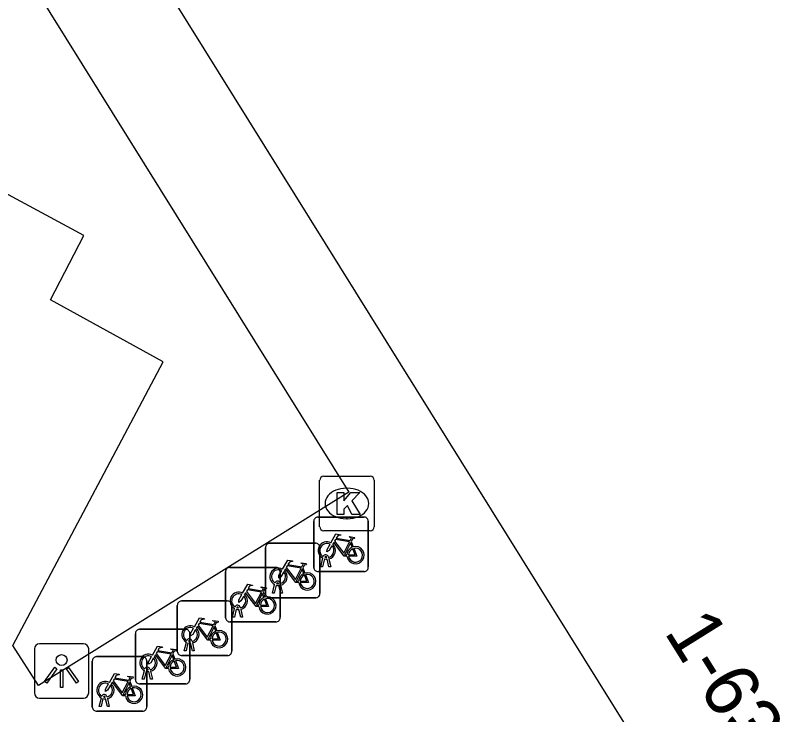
# Model space of a CAD drawing. Extents: x 159280 to 160375, y 384531 to 385872.
# Drawn here: x 159802.43 to 159816.74, y 385539.77 to 385552.59 of the extents above; entities that cross this region are included whole.
import ezdxf

# ---------------------------------------------------------------- set-up
doc = ezdxf.new("R2010")
doc.units = 0
for name, color, linetype in [('IMGEO_Fietsenrek', 7, 'Continuous'), ('IMGEO_Kolk', 7, 'Continuous'), ('IMGEO_Lichtpunt', 7, 'Continuous'), ('IMGEO_Pand', 7, 'Continuous'), ('IMGEO_Pand_nummerreeks', 7, 'Continuous'), ('IMGEO_Parkeervlak_open', 7, 'Continuous'), ('IMGEO_Voetpad_open', 7, 'Continuous')]:
    doc.layers.add(name, color=color, linetype=linetype)

msp = doc.modelspace()

# ---------------------------------------------------------------- linework, layer by layer
at = {"layer": 'IMGEO_Fietsenrek'}
for p, q in [((159807.899, 385542.469), (159807.899, 385543.31)), ((159807.899, 385543.31), (159807.899, 385542.469)), ((159807.974, 385543.394), (159808.815, 385543.394)), ((159808.815, 385543.394), (159807.974, 385543.394)), ((159808.899, 385543.319), (159808.899, 385542.478)), ((159808.899, 385542.478), (159808.899, 385543.319)), ((159807.088, 385542.913), (159807.929, 385542.913)), ((159807.929, 385542.913), (159807.088, 385542.913)), ((159808.586, 385542.943), (159808.622, 385542.848)), ((159807.013, 385541.988), (159807.013, 385542.829)), ((159807.013, 385542.829), (159807.013, 385541.988)), ((159808.013, 385542.838), (159808.013, 385541.997)), ((159808.013, 385541.997), (159808.013, 385542.838)), ((159808.026, 385542.478), (159808.065, 385542.638)), ((159808.095, 385542.626), (159808.06, 385542.478)), ((159808.137, 385542.65), (159808.136, 385542.654)), ((159808.178, 385542.478), (159808.144, 385542.62)), ((159808.168, 385542.661), (159808.169, 385542.654)), ((159808.176, 385542.624), (159808.211, 385542.478)), ((159806.356, 385542.47), (159807.197, 385542.47)), ((159807.197, 385542.47), (159806.356, 385542.47)), ((159807.7, 385542.462), (159807.736, 385542.367)), ((159808.06, 385542.478), (159808.026, 385542.478)), ((159808.211, 385542.478), (159808.178, 385542.478)), ((159806.281, 385541.545), (159806.281, 385542.386)), ((159806.281, 385542.386), (159806.281, 385541.545)), ((159807.281, 385542.395), (159807.281, 385541.554)), ((159807.281, 385541.554), (159807.281, 385542.395)), ((159808.824, 385542.394), (159807.983, 385542.394)), ((159807.983, 385542.394), (159808.824, 385542.394)), ((159807.14, 385541.997), (159807.179, 385542.157)), ((159807.251, 385542.169), (159807.25, 385542.173)), ((159807.282, 385542.18), (159807.283, 385542.173)), ((159806.968, 385542.019), (159807.004, 385541.924)), ((159807.209, 385542.145), (159807.174, 385541.997)), ((159807.292, 385541.997), (159807.258, 385542.139)), ((159807.29, 385542.143), (159807.325, 385541.997)), ((159807.938, 385541.913), (159807.097, 385541.913)), ((159807.097, 385541.913), (159807.938, 385541.913)), ((159807.174, 385541.997), (159807.14, 385541.997)), ((159807.325, 385541.997), (159807.292, 385541.997)), ((159805.395, 385540.929), (159805.395, 385541.77)), ((159805.395, 385541.77), (159805.395, 385540.929)), ((159805.47, 385541.854), (159806.311, 385541.854)), ((159806.311, 385541.854), (159805.47, 385541.854)), ((159806.395, 385541.779), (159806.395, 385540.938)), ((159806.395, 385540.938), (159806.395, 385541.779)), ((159806.519, 385541.726), (159806.518, 385541.73)), ((159806.55, 385541.737), (159806.551, 385541.73)), ((159806.408, 385541.554), (159806.447, 385541.714)), ((159806.477, 385541.702), (159806.442, 385541.554)), ((159806.56, 385541.554), (159806.526, 385541.696)), ((159806.558, 385541.7), (159806.593, 385541.554)), ((159807.206, 385541.47), (159806.365, 385541.47)), ((159806.365, 385541.47), (159807.206, 385541.47)), ((159806.442, 385541.554), (159806.408, 385541.554)), ((159806.593, 385541.554), (159806.56, 385541.554)), ((159804.7, 385541.334), (159805.541, 385541.334)), ((159805.541, 385541.334), (159804.7, 385541.334)), ((159806.082, 385541.403), (159806.118, 385541.308)), ((159804.625, 385540.409), (159804.625, 385541.25)), ((159804.625, 385541.25), (159804.625, 385540.409)), ((159805.625, 385541.259), (159805.625, 385540.418)), ((159805.625, 385540.418), (159805.625, 385541.259)), ((159805.522, 385540.938), (159805.561, 385541.098)), ((159805.591, 385541.086), (159805.556, 385540.938)), ((159805.633, 385541.11), (159805.632, 385541.114)), ((159805.674, 385540.938), (159805.64, 385541.08)), ((159805.664, 385541.121), (159805.665, 385541.114)), ((159805.672, 385541.084), (159805.707, 385540.938)), ((159805.312, 385540.883), (159805.348, 385540.788)), ((159805.556, 385540.938), (159805.522, 385540.938)), ((159805.707, 385540.938), (159805.674, 385540.938)), ((159803.835, 385539.908), (159803.835, 385540.749)), ((159803.835, 385540.749), (159803.835, 385539.908)), ((159803.91, 385540.833), (159804.751, 385540.833)), ((159804.751, 385540.833), (159803.91, 385540.833)), ((159804.835, 385540.758), (159804.835, 385539.917)), ((159804.835, 385539.917), (159804.835, 385540.758)), ((159806.32, 385540.854), (159805.479, 385540.854)), ((159805.479, 385540.854), (159806.32, 385540.854)), ((159804.752, 385540.418), (159804.791, 385540.578)), ((159804.863, 385540.59), (159804.862, 385540.594)), ((159804.894, 385540.601), (159804.895, 385540.594)), ((159804.821, 385540.566), (159804.786, 385540.418)), ((159804.904, 385540.418), (159804.87, 385540.56)), ((159804.902, 385540.564), (159804.937, 385540.418)), ((159804.522, 385540.382), (159804.558, 385540.287)), ((159805.55, 385540.334), (159804.709, 385540.334)), ((159804.709, 385540.334), (159805.55, 385540.334)), ((159804.786, 385540.418), (159804.752, 385540.418)), ((159804.937, 385540.418), (159804.904, 385540.418)), ((159803.962, 385539.917), (159804.001, 385540.077)), ((159804.031, 385540.065), (159803.996, 385539.917)), ((159804.073, 385540.089), (159804.072, 385540.093)), ((159804.114, 385539.917), (159804.08, 385540.059)), ((159804.104, 385540.1), (159804.105, 385540.093)), ((159804.112, 385540.063), (159804.147, 385539.917)), ((159803.996, 385539.917), (159803.962, 385539.917)), ((159804.147, 385539.917), (159804.114, 385539.917)), ((159804.76, 385539.833), (159803.919, 385539.833)), ((159803.919, 385539.833), (159804.76, 385539.833))]:
    msp.add_line(p, q, dxfattribs=at)
for points in [[(159808.212, 385542.92), (159808.307, 385543.084), (159808.393, 385543.07), (159808.395, 385543.061), (159808.339, 385543.05), (159808.312, 385543.005), (159808.568, 385542.964)], [(159808.568, 385542.964), (159808.593, 385543.013), (159808.587, 385543.017), (159808.564, 385543.021), (159808.552, 385543.028), (159808.551, 385543.031), (159808.553, 385543.036), (159808.648, 385543.021), (159808.65, 385543.011), (159808.64, 385542.998), (159808.628, 385542.992), (159808.614, 385542.998), (159808.586, 385542.943)], [(159808.233, 385542.868), (159808.181, 385542.778), (159808.141, 385542.753), (159808.142, 385542.8), (159808.197, 385542.894)], [(159808.508, 385542.676), (159808.458, 385542.676), (159808.267, 385542.927), (159808.248, 385542.895)], [(159808.555, 385542.939), (159808.298, 385542.98), (159808.281, 385542.951), (159808.448, 385542.731), (159808.555, 385542.939)], [(159808.603, 385542.841), (159808.573, 385542.918), (159808.464, 385542.7), (159808.507, 385542.7)], [(159808.537, 385542.7), (159808.657, 385542.699), (159808.613, 385542.813)], [(159808.633, 385542.82), (159808.688, 385542.675), (159808.538, 385542.675)], [(159807.326, 385542.439), (159807.421, 385542.603), (159807.507, 385542.589), (159807.509, 385542.58), (159807.453, 385542.569), (159807.426, 385542.524), (159807.682, 385542.483)], [(159807.622, 385542.195), (159807.572, 385542.195), (159807.381, 385542.446), (159807.362, 385542.414)], [(159807.669, 385542.458), (159807.412, 385542.499), (159807.395, 385542.47), (159807.562, 385542.25), (159807.669, 385542.458)], [(159807.717, 385542.36), (159807.687, 385542.437), (159807.578, 385542.219), (159807.621, 385542.219)], [(159807.682, 385542.483), (159807.707, 385542.532), (159807.701, 385542.536), (159807.678, 385542.54), (159807.666, 385542.547), (159807.665, 385542.55), (159807.667, 385542.555), (159807.762, 385542.54), (159807.764, 385542.53), (159807.754, 385542.517), (159807.742, 385542.511), (159807.728, 385542.517), (159807.7, 385542.462)], [(159807.347, 385542.387), (159807.295, 385542.297), (159807.255, 385542.272), (159807.256, 385542.319), (159807.311, 385542.413)], [(159807.651, 385542.219), (159807.771, 385542.218), (159807.727, 385542.332)], [(159807.747, 385542.339), (159807.802, 385542.194), (159807.652, 385542.194)], [(159806.594, 385541.996), (159806.689, 385542.16), (159806.775, 385542.146), (159806.777, 385542.137), (159806.721, 385542.126), (159806.694, 385542.081), (159806.95, 385542.04)], [(159806.89, 385541.752), (159806.84, 385541.752), (159806.649, 385542.003), (159806.63, 385541.971)], [(159806.937, 385542.015), (159806.68, 385542.056), (159806.663, 385542.027), (159806.83, 385541.807), (159806.937, 385542.015)], [(159806.95, 385542.04), (159806.975, 385542.089), (159806.969, 385542.093), (159806.946, 385542.097), (159806.934, 385542.104), (159806.933, 385542.107), (159806.935, 385542.112), (159807.03, 385542.097), (159807.032, 385542.087), (159807.022, 385542.074), (159807.01, 385542.068), (159806.996, 385542.074), (159806.968, 385542.019)], [(159806.615, 385541.944), (159806.563, 385541.854), (159806.523, 385541.829), (159806.524, 385541.876), (159806.579, 385541.97)], [(159806.985, 385541.917), (159806.955, 385541.994), (159806.846, 385541.776), (159806.889, 385541.776)], [(159806.919, 385541.776), (159807.039, 385541.775), (159806.995, 385541.889)], [(159807.015, 385541.896), (159807.07, 385541.751), (159806.92, 385541.751)], [(159805.708, 385541.38), (159805.803, 385541.544), (159805.889, 385541.53), (159805.891, 385541.521), (159805.835, 385541.51), (159805.808, 385541.465), (159806.064, 385541.424)], [(159806.051, 385541.399), (159805.794, 385541.44), (159805.777, 385541.411), (159805.944, 385541.191), (159806.051, 385541.399)], [(159806.064, 385541.424), (159806.089, 385541.473), (159806.083, 385541.477), (159806.06, 385541.481), (159806.048, 385541.488), (159806.047, 385541.491), (159806.049, 385541.496), (159806.144, 385541.481), (159806.146, 385541.471), (159806.136, 385541.458), (159806.124, 385541.452), (159806.11, 385541.458), (159806.082, 385541.403)], [(159805.729, 385541.328), (159805.677, 385541.238), (159805.637, 385541.213), (159805.638, 385541.26), (159805.693, 385541.354)], [(159806.004, 385541.136), (159805.954, 385541.136), (159805.763, 385541.387), (159805.744, 385541.355)], [(159806.099, 385541.301), (159806.069, 385541.378), (159805.96, 385541.16), (159806.003, 385541.16)], [(159806.033, 385541.16), (159806.153, 385541.159), (159806.109, 385541.273)], [(159806.129, 385541.28), (159806.184, 385541.135), (159806.034, 385541.135)], [(159804.938, 385540.86), (159805.033, 385541.024), (159805.119, 385541.01), (159805.121, 385541.001), (159805.065, 385540.99), (159805.038, 385540.945), (159805.294, 385540.904)], [(159805.234, 385540.616), (159805.184, 385540.616), (159804.993, 385540.867), (159804.974, 385540.835)], [(159805.281, 385540.879), (159805.024, 385540.92), (159805.007, 385540.891), (159805.174, 385540.671), (159805.281, 385540.879)], [(159805.294, 385540.904), (159805.319, 385540.953), (159805.313, 385540.957), (159805.29, 385540.961), (159805.278, 385540.968), (159805.277, 385540.971), (159805.279, 385540.976), (159805.374, 385540.961), (159805.376, 385540.951), (159805.366, 385540.938), (159805.354, 385540.932), (159805.34, 385540.938), (159805.312, 385540.883)], [(159804.959, 385540.808), (159804.907, 385540.718), (159804.867, 385540.693), (159804.868, 385540.74), (159804.923, 385540.834)], [(159805.329, 385540.781), (159805.299, 385540.858), (159805.19, 385540.64), (159805.233, 385540.64)], [(159805.263, 385540.64), (159805.383, 385540.639), (159805.339, 385540.753)], [(159805.359, 385540.76), (159805.414, 385540.615), (159805.264, 385540.615)], [(159804.148, 385540.359), (159804.243, 385540.523), (159804.329, 385540.509), (159804.331, 385540.5), (159804.275, 385540.489), (159804.248, 385540.444), (159804.504, 385540.403)], [(159804.504, 385540.403), (159804.529, 385540.452), (159804.523, 385540.456), (159804.5, 385540.46), (159804.488, 385540.467), (159804.487, 385540.47), (159804.489, 385540.475), (159804.584, 385540.46), (159804.586, 385540.45), (159804.576, 385540.437), (159804.564, 385540.431), (159804.55, 385540.437), (159804.522, 385540.382)], [(159804.169, 385540.307), (159804.117, 385540.217), (159804.077, 385540.192), (159804.078, 385540.239), (159804.133, 385540.333)], [(159804.444, 385540.115), (159804.394, 385540.115), (159804.203, 385540.366), (159804.184, 385540.334)], [(159804.491, 385540.378), (159804.234, 385540.419), (159804.217, 385540.39), (159804.384, 385540.17), (159804.491, 385540.378)], [(159804.539, 385540.28), (159804.509, 385540.357), (159804.4, 385540.139), (159804.443, 385540.139)], [(159804.473, 385540.139), (159804.593, 385540.138), (159804.549, 385540.252)], [(159804.569, 385540.259), (159804.624, 385540.114), (159804.474, 385540.114)]]:
    msp.add_lwpolyline(points, dxfattribs=at)
for centre, radius, start, end in [((159807.977, 385543.316), 0.0779, 92.4484, 184.2845), ((159807.977, 385543.316), 0.0779, 92.4484, 184.2845), ((159808.821, 385543.316), 0.0779, 2.4484, 94.2845), ((159808.821, 385543.316), 0.0779, 2.4484, 94.2845), ((159807.091, 385542.835), 0.0779, 92.4484, 184.2845), ((159807.091, 385542.835), 0.0779, 92.4484, 184.2845), ((159807.935, 385542.835), 0.0779, 2.4484, 94.2845), ((159807.935, 385542.835), 0.0779, 2.4484, 94.2845), ((159808.139, 385542.779), 0.159, 62.6766, 242.1369), ((159808.139, 385542.779), 0.129, 63.3192, 238.903), ((159808.139, 385542.779), 0.129, 283.6043, 43.4302), ((159808.139, 385542.779), 0.159, 283.5766, 46.6042), ((159808.666, 385542.695), 0.159, 113.3408, 178.3217), ((159808.666, 385542.695), 0.159, 187.0065, 105.7708), ((159808.666, 385542.695), 0.129, 113.923, 177.9556), ((159808.666, 385542.695), 0.129, 188.6715, 104.5883), ((159808.119, 385542.65), 0.0499, 12.8025, 158.6934), ((159808.139, 385542.779), 0.159, 253.9967, 271.7867), ((159808.119, 385542.65), 0.0174, 12.8025, 163.4502), ((159808.139, 385542.779), 0.129, 253.415, 269.0204), ((159806.359, 385542.392), 0.0779, 92.4484, 184.2845), ((159806.359, 385542.392), 0.0779, 92.4484, 184.2845), ((159807.253, 385542.298), 0.159, 62.6766, 242.1369), ((159807.203, 385542.392), 0.0779, 2.4484, 94.2845), ((159807.203, 385542.392), 0.0779, 2.4484, 94.2845), ((159807.977, 385542.472), 0.0779, 182.4484, 274.2845), ((159807.977, 385542.472), 0.0779, 182.4484, 274.2845), ((159808.821, 385542.472), 0.0779, 272.4484, 4.2845), ((159808.821, 385542.472), 0.0779, 272.4484, 4.2845), ((159807.253, 385542.298), 0.129, 63.3192, 238.903), ((159807.253, 385542.298), 0.129, 283.6043, 43.4302), ((159807.253, 385542.298), 0.159, 283.5766, 46.6042), ((159807.78, 385542.214), 0.159, 113.3408, 178.3217), ((159807.78, 385542.214), 0.159, 187.0065, 105.7708), ((159807.78, 385542.214), 0.129, 113.923, 177.9556), ((159807.78, 385542.214), 0.129, 188.6715, 104.5883), ((159807.233, 385542.169), 0.0499, 12.8025, 158.6934), ((159807.233, 385542.169), 0.0174, 12.8025, 163.4502), ((159807.253, 385542.298), 0.129, 253.415, 269.0204), ((159806.521, 385541.855), 0.159, 62.6766, 242.1369), ((159807.253, 385542.298), 0.159, 253.9967, 271.7867), ((159806.521, 385541.855), 0.129, 63.3192, 238.903), ((159806.521, 385541.855), 0.129, 283.6043, 43.4302), ((159806.521, 385541.855), 0.159, 283.5766, 46.6042), ((159807.048, 385541.771), 0.159, 113.3408, 178.3217), ((159807.048, 385541.771), 0.159, 187.0065, 105.7708), ((159807.048, 385541.771), 0.129, 113.923, 177.9556), ((159807.048, 385541.771), 0.129, 188.6715, 104.5883), ((159807.091, 385541.991), 0.0779, 182.4484, 274.2845), ((159807.091, 385541.991), 0.0779, 182.4484, 274.2845), ((159807.935, 385541.991), 0.0779, 272.4484, 4.2845), ((159807.935, 385541.991), 0.0779, 272.4484, 4.2845), ((159805.473, 385541.776), 0.0779, 92.4484, 184.2845), ((159805.473, 385541.776), 0.0779, 92.4484, 184.2845), ((159806.317, 385541.776), 0.0779, 2.4484, 94.2845), ((159806.317, 385541.776), 0.0779, 2.4484, 94.2845), ((159806.501, 385541.726), 0.0499, 12.8025, 158.6934), ((159806.501, 385541.726), 0.0174, 12.8025, 163.4502), ((159806.521, 385541.855), 0.129, 253.415, 269.0204), ((159806.521, 385541.855), 0.159, 253.9967, 271.7867), ((159806.359, 385541.548), 0.0779, 182.4484, 274.2845), ((159806.359, 385541.548), 0.0779, 182.4484, 274.2845), ((159807.203, 385541.548), 0.0779, 272.4484, 4.2845), ((159807.203, 385541.548), 0.0779, 272.4484, 4.2845), ((159804.703, 385541.256), 0.0779, 92.4484, 184.2845), ((159804.703, 385541.256), 0.0779, 92.4484, 184.2845), ((159805.635, 385541.239), 0.159, 62.6766, 242.1369), ((159805.635, 385541.239), 0.129, 63.3192, 238.903), ((159805.547, 385541.256), 0.0779, 2.4484, 94.2845), ((159805.547, 385541.256), 0.0779, 2.4484, 94.2845), ((159805.635, 385541.239), 0.129, 283.6043, 43.4302), ((159805.635, 385541.239), 0.159, 283.5766, 46.6042), ((159806.162, 385541.155), 0.159, 113.3408, 178.3217), ((159806.162, 385541.155), 0.159, 187.0065, 105.7708), ((159805.615, 385541.11), 0.0499, 12.8025, 158.6934), ((159806.162, 385541.155), 0.129, 113.923, 177.9556), ((159806.162, 385541.155), 0.129, 188.6715, 104.5883), ((159805.635, 385541.239), 0.159, 253.9967, 271.7867), ((159805.615, 385541.11), 0.0174, 12.8025, 163.4502), ((159805.635, 385541.239), 0.129, 253.415, 269.0204), ((159804.865, 385540.719), 0.159, 62.6766, 242.1369), ((159805.473, 385540.932), 0.0779, 182.4484, 274.2845), ((159805.473, 385540.932), 0.0779, 182.4484, 274.2845), ((159806.317, 385540.932), 0.0779, 272.4484, 4.2845), ((159806.317, 385540.932), 0.0779, 272.4484, 4.2845), ((159803.913, 385540.755), 0.0779, 92.4484, 184.2845), ((159803.913, 385540.755), 0.0779, 92.4484, 184.2845), ((159804.865, 385540.719), 0.129, 63.3192, 238.903), ((159804.757, 385540.755), 0.0779, 2.4484, 94.2845), ((159804.757, 385540.755), 0.0779, 2.4484, 94.2845), ((159804.865, 385540.719), 0.129, 283.6043, 43.4302), ((159804.865, 385540.719), 0.159, 283.5766, 46.6042), ((159805.392, 385540.635), 0.159, 113.3408, 178.3217), ((159805.392, 385540.635), 0.159, 187.0065, 105.7708), ((159805.392, 385540.635), 0.129, 113.923, 177.9556), ((159805.392, 385540.635), 0.129, 188.6715, 104.5883), ((159804.845, 385540.59), 0.0499, 12.8025, 158.6934), ((159804.845, 385540.59), 0.0174, 12.8025, 163.4502), ((159804.865, 385540.719), 0.129, 253.415, 269.0204), ((159804.865, 385540.719), 0.159, 253.9967, 271.7867), ((159804.075, 385540.218), 0.159, 62.6766, 242.1369), ((159804.075, 385540.218), 0.129, 63.3192, 238.903), ((159804.075, 385540.218), 0.129, 283.6043, 43.4302), ((159804.075, 385540.218), 0.159, 283.5766, 46.6042), ((159804.602, 385540.134), 0.159, 187.0065, 105.7708), ((159804.703, 385540.412), 0.0779, 182.4484, 274.2845), ((159804.703, 385540.412), 0.0779, 182.4484, 274.2845), ((159805.547, 385540.412), 0.0779, 272.4484, 4.2845), ((159805.547, 385540.412), 0.0779, 272.4484, 4.2845), ((159804.602, 385540.134), 0.159, 113.3408, 178.3217), ((159804.602, 385540.134), 0.129, 113.923, 177.9556), ((159804.602, 385540.134), 0.129, 188.6715, 104.5883), ((159804.055, 385540.089), 0.0499, 12.8025, 158.6934), ((159804.075, 385540.218), 0.159, 253.9967, 271.7867), ((159804.055, 385540.089), 0.0174, 12.8025, 163.4502), ((159804.075, 385540.218), 0.129, 253.415, 269.0204), ((159803.913, 385539.911), 0.0779, 182.4484, 274.2845), ((159803.913, 385539.911), 0.0779, 182.4484, 274.2845), ((159804.757, 385539.911), 0.0779, 272.4484, 4.2845), ((159804.757, 385539.911), 0.0779, 272.4484, 4.2845)]:
    msp.add_arc(centre, radius, start, end, dxfattribs=at)
at = {"layer": 'IMGEO_Kolk'}
for p, q in [((159808.007, 385543.217), (159808.007, 385544.069)), ((159808.082, 385544.143), (159808.934, 385544.143)), ((159809.008, 385544.069), (159809.008, 385543.217)), ((159808.495, 385543.923), (159808.52, 385543.923)), ((159808.518, 385543.363), (159808.493, 385543.363)), ((159808.934, 385543.143), (159808.082, 385543.143))]:
    msp.add_line(p, q, dxfattribs=at)
for points in [[(159808.007, 385543.217), (159808.007, 385544.069)], [(159808.082, 385544.143), (159808.934, 385544.143)], [(159809.008, 385544.069), (159809.008, 385543.217)], [(159808.328, 385543.843), (159808.451, 385543.843), (159808.451, 385543.692), (159808.581, 385543.843), (159808.745, 385543.843), (159808.599, 385543.692), (159808.752, 385543.443), (159808.6, 385543.443), (159808.515, 385543.607), (159808.451, 385543.54), (159808.451, 385543.443), (159808.328, 385543.443), (159808.328, 385543.843)], [(159808.934, 385543.143), (159808.082, 385543.143)]]:
    msp.add_lwpolyline(points, dxfattribs=at)
for centre, start, end in [((159808.084, 385544.067), 91.552, 178.448), ((159808.084, 385544.067), 91.552, 178.448), ((159808.932, 385544.067), 1.552, 88.448), ((159808.932, 385544.067), 1.552, 88.448), ((159808.084, 385543.219), 181.552, 268.448), ((159808.084, 385543.219), 181.552, 268.448), ((159808.932, 385543.219), 271.552, 358.448), ((159808.932, 385543.219), 271.552, 358.448)]:
    msp.add_arc(centre, 0.0765, start, end, dxfattribs=at)
for centre, major_axis, ratio, start_param, end_param in [((159808.494, 385543.643), (-0.387, 0.002), 0.722429, 4.712389, 7.853982), ((159808.519, 385543.643), (-0.39, 0.002), 0.717154, 1.570796, 4.712389)]:
    msp.add_ellipse(centre, major_axis=major_axis, ratio=ratio, start_param=start_param, end_param=end_param, dxfattribs=at)
at = {"layer": 'IMGEO_Lichtpunt'}
for p, q in [((159803.675, 385541.068), (159802.867, 385541.068)), ((159803.675, 385541.068), (159802.867, 385541.068)), ((159802.773, 385540.973), (159802.773, 385540.166)), ((159802.773, 385540.973), (159802.773, 385540.166)), ((159803.769, 385540.166), (159803.769, 385540.973)), ((159803.769, 385540.166), (159803.769, 385540.973)), ((159802.867, 385540.072), (159803.675, 385540.072)), ((159802.867, 385540.072), (159803.675, 385540.072))]:
    msp.add_line(p, q, dxfattribs=at)
for points in [[(159803.147, 385540.637), (159803.186, 385540.609), (159802.998, 385540.347), (159802.96, 385540.374), (159803.147, 385540.637)], [(159803.249, 385540.589), (159803.296, 385540.589), (159803.296, 385540.267), (159803.249, 385540.267), (159803.249, 385540.589)], [(159803.359, 385540.609), (159803.397, 385540.636), (159803.584, 385540.374), (159803.545, 385540.346), (159803.359, 385540.609)]]:
    msp.add_lwpolyline(points, dxfattribs=at)
msp.add_circle((159803.272, 385540.771), 0.0994, dxfattribs=at)
for centre, start, end in [((159802.867, 385540.973), 90, 180), ((159802.867, 385540.973), 90, 180), ((159803.675, 385540.973), 0, 90), ((159803.675, 385540.973), 0, 90), ((159802.867, 385540.166), 180, 270), ((159802.867, 385540.166), 180, 270), ((159803.675, 385540.166), 270, 0), ((159803.675, 385540.166), 270, 360)]:
    msp.add_arc(centre, 0.0946, start, end, dxfattribs=at)
at = {"layer": 'IMGEO_Pand'}
msp.add_lwpolyline([(159817.007, 385580.869), (159811.586, 385577.468), (159805.406, 385573.591), (159804.077, 385575.728), (159802.913, 385574.996), (159794.714, 385569.897), (159821.203, 385527.404), (159836.253, 385503.261)], dxfattribs=at)
at = {"layer": 'IMGEO_Parkeervlak_open'}
msp.add_lwpolyline([(159802.378, 385541.035), (159805.138, 385546.243), (159803.071, 385547.378), (159803.682, 385548.562), (159801.443, 385549.762), (159802.124, 385551.043), (159799.882, 385552.277), (159800.592, 385553.562), (159798.319, 385554.774), (159799.024, 385556.06), (159796.098, 385557.554), (159794.244, 385554.081)], dxfattribs=at)
at = {"layer": 'IMGEO_Voetpad_open'}
msp.add_lwpolyline([(159795.835, 385564.236), (159808.541, 385543.849), (159802.847, 385540.306), (159802.378, 385541.035)], dxfattribs=at)

# ---------------------------------------------------------------- texts
at = {"layer": 'IMGEO_Pand_nummerreeks'}
msp.add_text('1-63', height=1, rotation=301.9365, dxfattribs=at).set_placement((159814.316, 385541.288))

doc.saveas('drawing.dxf')
